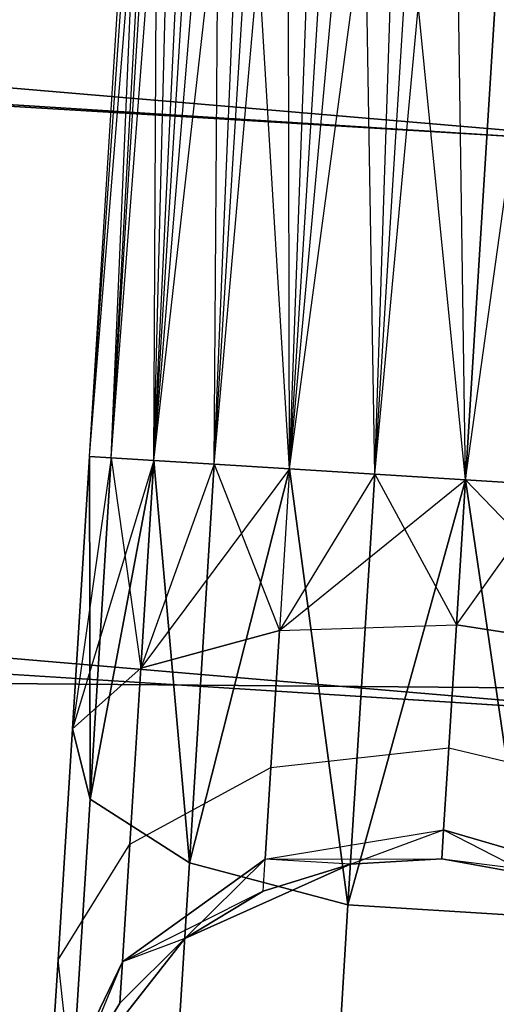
# Model space of a CAD drawing. Extents: x -91 to 91, y -91 to 262.
# Tile 386 of 480: x 2.69 to 3.94, y 60.95 to 63.55. Entities that reach past the tile are written whole.
import ezdxf

# ---------------------------------------------------------------- set-up
doc = ezdxf.new("R2010")
doc.units = 0
doc.header["$LTSCALE"] = 25.4
doc.layers.get('0').update_dxf_attribs({"linetype": 'CONTINUOUS'})

# ---------------------------------------------------------------- blocks, each defined once
blk = doc.blocks.new('ETE0_STL_1')
at = {"color": 0}
for p, q in [((2.8721, 62.3961, 169.8871), (3.3497, 70.0732, 170.1281)), ((2.8721, 62.3961, 169.8871), (3.3497, 70.0732, 170.1281)), ((2.8721, 62.3961, 170.1281), (3.3497, 70.0732, 170.1281)), ((2.8721, 62.3961, 170.1281), (3.3497, 70.0732, 170.1281)), ((2.8721, 62.3961, 169.8871), (3.4073, 70.0696, 169.653)), ((2.8721, 62.3961, 169.8871), (3.4073, 70.0696, 169.653)), ((2.9296, 62.3925, 170.3622), (3.3497, 70.0732, 170.1281)), ((2.9296, 62.3925, 170.3622), (3.3497, 70.0732, 170.1281)), ((2.9296, 62.3925, 169.653), (3.4073, 70.0696, 169.653)), ((2.9296, 62.3925, 169.653), (3.4073, 70.0696, 169.653)), ((3.0414, 62.3856, 169.4395), (3.4073, 70.0696, 169.653)), ((3.0414, 62.3856, 169.4395), (3.4073, 70.0696, 169.653)), ((2.9296, 62.3925, 170.3622), (3.5191, 70.0627, 170.5757)), ((2.9296, 62.3925, 170.3622), (3.5191, 70.0627, 170.5757)), ((3.0414, 62.3856, 170.5757), (3.5191, 70.0627, 170.5757)), ((3.0414, 62.3856, 170.5757), (3.5191, 70.0627, 170.5757)), ((3.0414, 62.3856, 169.4395), (3.6787, 70.0527, 169.2591)), ((3.0414, 62.3856, 169.4395), (3.6787, 70.0527, 169.2591)), ((3.201, 62.3756, 170.7561), (3.5191, 70.0627, 170.5757)), ((3.201, 62.3756, 170.7561), (3.5191, 70.0627, 170.5757)), ((3.201, 62.3756, 169.2591), (3.6787, 70.0527, 169.2591)), ((3.201, 62.3756, 169.2591), (3.6787, 70.0527, 169.2591)), ((3.201, 62.3756, 170.7561), (3.8767, 70.0404, 170.8931)), ((3.201, 62.3756, 170.7561), (3.8767, 70.0404, 170.8931)), ((3.399, 62.3633, 169.1222), (3.6787, 70.0527, 169.2591)), ((3.399, 62.3633, 169.1222), (3.6787, 70.0527, 169.2591)), ((3.399, 62.3633, 170.8931), (3.8767, 70.0404, 170.8931)), ((3.399, 62.3633, 170.8931), (3.8767, 70.0404, 170.8931)), ((3.624, 62.3493, 170.9785), (3.8767, 70.0404, 170.8931)), ((3.624, 62.3493, 170.9785), (3.8767, 70.0404, 170.8931)), ((3.399, 62.3633, 169.1222), (4.1016, 70.0264, 169.0367)), ((3.399, 62.3633, 169.1222), (4.1016, 70.0264, 169.0367)), ((3.624, 62.3493, 169.0367), (4.1016, 70.0264, 169.0367)), ((3.624, 62.3493, 169.0367), (4.1016, 70.0264, 169.0367)), ((3.624, 62.3493, 170.9785), (4.3405, 70.0116, 171.0076)), ((3.624, 62.3493, 170.9785), (4.3405, 70.0116, 171.0076)), ((3.8628, 62.3345, 169.0076), (4.3405, 70.0116, 169.0076)), ((3.8628, 62.3345, 169.0076), (4.3405, 70.0116, 169.0076)), ((3.8628, 62.3345, 171.0076), (4.3405, 70.0116, 171.0076)), ((3.8628, 62.3345, 171.0076), (4.3405, 70.0116, 171.0076)), ((3.399, 62.3633, 320.8931), (3.8187, 65.4792, 320.7428)), ((3.399, 62.3633, 320.8931), (3.8187, 65.4792, 320.7428)), ((3.624, 62.3493, 320.9785), (3.8187, 65.4792, 320.7428)), ((3.624, 62.3493, 320.9785), (3.8187, 65.4792, 320.7428)), ((3.8628, 62.3345, 321.0076), (3.8187, 65.4792, 320.7428)), ((3.8628, 62.3345, 321.0076), (3.8187, 65.4792, 320.7428)), ((3.0414, 62.3856, 320.5757), (3.3937, 65.4723, 320.5228)), ((3.0414, 62.3856, 320.5757), (3.3937, 65.4723, 320.5228)), ((3.201, 62.3756, 320.7561), (3.3937, 65.4723, 320.5228)), ((3.201, 62.3756, 320.7561), (3.3937, 65.4723, 320.5228)), ((3.399, 62.3633, 320.8931), (3.3937, 65.4723, 320.5228)), ((3.399, 62.3633, 320.8931), (3.3937, 65.4723, 320.5228)), ((2.8721, 62.3961, 320.1281), (3.1186, 65.4304, 320.1334)), ((2.8721, 62.3961, 320.1281), (3.1186, 65.4304, 320.1334)), ((2.9296, 62.3925, 320.3622), (3.1186, 65.4304, 320.1334)), ((2.9296, 62.3925, 320.3622), (3.1186, 65.4304, 320.1334)), ((3.0414, 62.3856, 320.5757), (3.1186, 65.4304, 320.1334)), ((3.0414, 62.3856, 320.5757), (3.1186, 65.4304, 320.1334)), ((3.8628, 62.3345, 321.0076), (4.2964, 65.4494, 320.7428)), ((3.8628, 62.3345, 321.0076), (4.2964, 65.4494, 320.7428)), ((2.8721, 62.3961, 320.1281), (3.0566, 65.363, 319.6635)), ((2.8721, 62.3961, 319.8871), (3.0566, 65.363, 319.6635)), ((2.8721, 62.3961, 319.8871), (3.0566, 65.363, 319.6635)), ((2.8721, 62.3961, 320.1281), (3.0566, 65.363, 319.6635)), ((2.9296, 62.3925, 319.653), (3.0566, 65.363, 319.6635)), ((2.9296, 62.3925, 319.653), (3.0566, 65.363, 319.6635)), ((3.0414, 62.3856, 319.4395), (3.0566, 65.363, 319.6635)), ((3.0414, 62.3856, 319.4395), (3.0566, 65.363, 319.6635)), ((3.0414, 62.3856, 319.4395), (3.2219, 65.2857, 319.2211)), ((3.0414, 62.3856, 319.4395), (3.2219, 65.2857, 319.2211)), ((3.201, 62.3756, 319.2591), (3.2219, 65.2857, 319.2211)), ((3.201, 62.3756, 319.2591), (3.2219, 65.2857, 319.2211)), ((3.399, 62.3633, 319.1222), (3.2219, 65.2857, 319.2211)), ((3.399, 62.3633, 319.1222), (3.2219, 65.2857, 319.2211)), ((3.399, 62.3633, 319.1222), (3.5765, 65.2161, 318.9072)), ((3.399, 62.3633, 319.1222), (3.5765, 65.2161, 318.9072)), ((3.8628, 62.3345, 319.0076), (3.5765, 65.2161, 318.9072)), ((3.624, 62.3493, 319.0367), (3.5765, 65.2161, 318.9072)), ((3.8628, 62.3345, 319.0076), (3.5765, 65.2161, 318.9072)), ((3.624, 62.3493, 319.0367), (3.5765, 65.2161, 318.9072)), ((4.0393, 65.1701, 318.794), (3.8628, 62.3345, 319.0076)), ((4.0393, 65.1701, 318.794), (3.8628, 62.3345, 319.0076)), ((7.9421, 63.0014, 158.5), (-0.3492, 63.499, 158.5)), ((-0.3492, 63.499, 159.5), (7.9421, 63.0014, 159.5)), ((7.9421, 63.0014, 158.5), (-0.3492, 63.499, 158.5)), ((-0.3492, 63.499, 159.5), (7.9421, 63.0014, 159.5)), ((-0.1556, 63.4998, 159.5), (8.1341, 62.9769, 159.5)), ((8.1341, 62.9769, 169), (-0.1556, 63.4998, 169)), ((-0.1556, 63.4998, 159.5), (8.1341, 62.9769, 159.5)), ((8.1341, 62.9769, 169), (-0.1556, 63.4998, 169)), ((9.514, 62.7832, 330.5076), (1.2377, 63.4879, 330.5076)), ((1.2377, 63.4879, 321.0076), (9.514, 62.7832, 321.0076)), ((9.514, 62.7832, 330.5076), (1.2377, 63.4879, 330.5076)), ((1.2377, 63.4879, 321.0076), (9.514, 62.7832, 321.0076)), ((2.8274, 61.6782, 320.2712), (2.8721, 62.3961, 319.8871)), ((2.8274, 61.6782, 320.2712), (2.8721, 62.3961, 320.1281)), ((2.8274, 61.6782, 320.2712), (2.8721, 62.3961, 319.8871)), ((2.8274, 61.6782, 320.2712), (2.8721, 62.3961, 320.1281)), ((2.8721, 62.3961, 169.8871), (2.8274, 61.6782, 169.744)), ((2.8721, 62.3961, 170.1281), (2.8274, 61.6782, 169.744)), ((2.8721, 62.3961, 170.1281), (2.8274, 61.6782, 169.744)), ((2.8721, 62.3961, 169.8871), (2.8274, 61.6782, 169.744)), ((2.9296, 62.3925, 320.3622), (2.8274, 61.6782, 320.2712)), ((2.9296, 62.3925, 320.3622), (2.8274, 61.6782, 320.2712)), ((2.9296, 62.3925, 169.653), (2.8274, 61.6782, 169.744)), ((2.9296, 62.3925, 169.653), (2.8274, 61.6782, 169.744)), ((2.8737, 61.4932, 319.8322), (2.8721, 62.3961, 319.8871)), ((2.8721, 62.3961, 319.8871), (2.9296, 62.3925, 319.653)), ((2.8737, 61.4932, 319.8322), (2.8721, 62.3961, 319.8871)), ((2.9296, 62.3925, 320.3622), (2.8721, 62.3961, 320.1281)), ((2.8721, 62.3961, 319.8871), (2.9296, 62.3925, 319.653)), ((2.9296, 62.3925, 320.3622), (2.8721, 62.3961, 320.1281)), ((2.9296, 62.3925, 169.653), (2.8721, 62.3961, 169.8871)), ((2.8721, 62.3961, 170.1281), (2.9296, 62.3925, 170.3622)), ((2.8721, 62.3961, 170.1281), (2.9296, 62.3925, 170.3622)), ((2.8721, 62.3961, 170.1281), (2.8737, 61.4932, 170.183)), ((2.8721, 62.3961, 170.1281), (2.8737, 61.4932, 170.183)), ((2.9296, 62.3925, 169.653), (2.8721, 62.3961, 169.8871)), ((2.8737, 61.4932, 319.8322), (2.9296, 62.3925, 319.653)), ((2.8737, 61.4932, 319.8322), (2.9296, 62.3925, 319.653)), ((2.9296, 62.3925, 170.3622), (2.8737, 61.4932, 170.183)), ((2.9296, 62.3925, 170.3622), (2.8737, 61.4932, 170.183)), ((2.9296, 62.3925, 319.653), (3.0414, 62.3856, 319.4395)), ((3.0414, 62.3856, 320.5757), (2.9296, 62.3925, 320.3622)), ((2.9296, 62.3925, 319.653), (3.0414, 62.3856, 319.4395)), ((3.0414, 62.3856, 320.5757), (2.9296, 62.3925, 320.3622)), ((3.0414, 62.3856, 169.4395), (2.9296, 62.3925, 169.653)), ((2.9296, 62.3925, 170.3622), (3.0414, 62.3856, 170.5757)), ((2.9296, 62.3925, 170.3622), (3.0414, 62.3856, 170.5757)), ((2.9296, 62.3925, 169.653), (3.0074, 61.8386, 169.3306)), ((3.0414, 62.3856, 169.4395), (2.9296, 62.3925, 169.653)), ((2.9296, 62.3925, 169.653), (3.0074, 61.8386, 169.3306)), ((3.0414, 62.3856, 320.5757), (2.8274, 61.6782, 320.2712)), ((3.0414, 62.3856, 320.5757), (2.8274, 61.6782, 320.2712)), ((2.8737, 61.4932, 319.8322), (3.0414, 62.3856, 319.4395)), ((2.8737, 61.4932, 319.8322), (3.0414, 62.3856, 319.4395)), ((3.0414, 62.3856, 170.5757), (2.8737, 61.4932, 170.183)), ((3.0414, 62.3856, 170.5757), (2.8737, 61.4932, 170.183)), ((3.0074, 61.8386, 320.6847), (3.0414, 62.3856, 320.5757)), ((3.0074, 61.8386, 320.6847), (3.0414, 62.3856, 320.5757)), ((3.0414, 62.3856, 169.4395), (3.0074, 61.8386, 169.3306)), ((3.0414, 62.3856, 169.4395), (3.0074, 61.8386, 169.3306)), ((3.201, 62.3756, 320.7561), (3.0074, 61.8386, 320.6847)), ((3.201, 62.3756, 320.7561), (3.0074, 61.8386, 320.6847)), ((3.201, 62.3756, 169.2591), (3.0074, 61.8386, 169.3306)), ((3.201, 62.3756, 169.2591), (3.0074, 61.8386, 169.3306)), ((3.1357, 61.3259, 319.4683), (3.0414, 62.3856, 319.4395)), ((3.0414, 62.3856, 319.4395), (3.201, 62.3756, 319.2591)), ((3.1357, 61.3259, 319.4683), (3.0414, 62.3856, 319.4395)), ((3.201, 62.3756, 320.7561), (3.0414, 62.3856, 320.5757)), ((3.0414, 62.3856, 319.4395), (3.201, 62.3756, 319.2591)), ((3.201, 62.3756, 320.7561), (3.0414, 62.3856, 320.5757)), ((3.201, 62.3756, 169.2591), (3.0414, 62.3856, 169.4395)), ((3.0414, 62.3856, 170.5757), (3.201, 62.3756, 170.7561)), ((3.0414, 62.3856, 170.5757), (3.201, 62.3756, 170.7561)), ((3.0414, 62.3856, 170.5757), (3.1357, 61.3259, 170.5469)), ((3.0414, 62.3856, 170.5757), (3.1357, 61.3259, 170.5469)), ((3.201, 62.3756, 169.2591), (3.0414, 62.3856, 169.4395)), ((3.1357, 61.3259, 319.4683), (3.201, 62.3756, 319.2591)), ((3.1357, 61.3259, 319.4683), (3.201, 62.3756, 319.2591)), ((3.201, 62.3756, 170.7561), (3.1357, 61.3259, 170.5469)), ((3.201, 62.3756, 170.7561), (3.1357, 61.3259, 170.5469)), ((3.201, 62.3756, 319.2591), (3.399, 62.3633, 319.1222)), ((3.399, 62.3633, 320.8931), (3.201, 62.3756, 320.7561)), ((3.201, 62.3756, 319.2591), (3.399, 62.3633, 319.1222)), ((3.399, 62.3633, 320.8931), (3.201, 62.3756, 320.7561)), ((3.399, 62.3633, 169.1222), (3.201, 62.3756, 169.2591)), ((3.201, 62.3756, 170.7561), (3.399, 62.3633, 170.8931)), ((3.201, 62.3756, 170.7561), (3.399, 62.3633, 170.8931)), ((3.201, 62.3756, 169.2591), (3.3725, 61.9376, 169.0373)), ((3.201, 62.3756, 169.2591), (3.3725, 61.9376, 169.0373)), ((3.399, 62.3633, 169.1222), (3.201, 62.3756, 169.2591)), ((3.399, 62.3633, 320.8931), (3.0074, 61.8386, 320.6847)), ((3.399, 62.3633, 320.8931), (3.0074, 61.8386, 320.6847)), ((3.1357, 61.3259, 319.4683), (3.399, 62.3633, 319.1222)), ((3.1357, 61.3259, 319.4683), (3.399, 62.3633, 319.1222)), ((3.399, 62.3633, 170.8931), (3.1357, 61.3259, 170.5469)), ((3.399, 62.3633, 170.8931), (3.1357, 61.3259, 170.5469)), ((3.399, 62.3633, 320.8931), (3.3725, 61.9376, 320.9779)), ((3.399, 62.3633, 320.8931), (3.3725, 61.9376, 320.9779)), ((3.399, 62.3633, 169.1222), (3.3725, 61.9376, 169.0373)), ((3.399, 62.3633, 169.1222), (3.3725, 61.9376, 169.0373)), ((3.624, 62.3493, 320.9785), (3.3725, 61.9376, 320.9779)), ((3.624, 62.3493, 320.9785), (3.3725, 61.9376, 320.9779)), ((3.624, 62.3493, 169.0367), (3.3725, 61.9376, 169.0373)), ((3.624, 62.3493, 169.0367), (3.3725, 61.9376, 169.0373)), ((3.5534, 61.2146, 319.2628), (3.399, 62.3633, 319.1222)), ((3.399, 62.3633, 319.1222), (3.624, 62.3493, 319.0367)), ((3.5534, 61.2146, 319.2628), (3.399, 62.3633, 319.1222)), ((3.624, 62.3493, 320.9785), (3.399, 62.3633, 320.8931)), ((3.399, 62.3633, 319.1222), (3.624, 62.3493, 319.0367)), ((3.624, 62.3493, 320.9785), (3.399, 62.3633, 320.8931)), ((3.624, 62.3493, 169.0367), (3.399, 62.3633, 169.1222)), ((3.399, 62.3633, 170.8931), (3.624, 62.3493, 170.9785)), ((3.399, 62.3633, 170.8931), (3.624, 62.3493, 170.9785)), ((3.399, 62.3633, 170.8931), (3.5534, 61.2146, 170.7524)), ((3.399, 62.3633, 170.8931), (3.5534, 61.2146, 170.7524)), ((3.624, 62.3493, 169.0367), (3.399, 62.3633, 169.1222)), ((3.5534, 61.2146, 319.2628), (3.624, 62.3493, 319.0367)), ((3.5534, 61.2146, 319.2628), (3.624, 62.3493, 319.0367)), ((3.624, 62.3493, 170.9785), (3.5534, 61.2146, 170.7524)), ((3.624, 62.3493, 170.9785), (3.5534, 61.2146, 170.7524)), ((3.624, 62.3493, 319.0367), (3.8628, 62.3345, 319.0076)), ((3.8628, 62.3345, 321.0076), (3.624, 62.3493, 320.9785)), ((3.624, 62.3493, 319.0367), (3.8628, 62.3345, 319.0076)), ((3.8628, 62.3345, 321.0076), (3.624, 62.3493, 320.9785)), ((3.8628, 62.3345, 169.0076), (3.624, 62.3493, 169.0367)), ((3.624, 62.3493, 170.9785), (3.8628, 62.3345, 171.0076)), ((3.624, 62.3493, 170.9785), (3.8628, 62.3345, 171.0076)), ((3.624, 62.3493, 169.0367), (3.8391, 61.9525, 168.9315)), ((3.624, 62.3493, 169.0367), (3.8391, 61.9525, 168.9315)), ((3.8628, 62.3345, 169.0076), (3.624, 62.3493, 169.0367)), ((3.3725, 61.9376, 320.9779), (3.8628, 62.3345, 321.0076)), ((3.3725, 61.9376, 320.9779), (3.8628, 62.3345, 321.0076)), ((3.5534, 61.2146, 319.2628), (3.8628, 62.3345, 319.0076)), ((3.5534, 61.2146, 319.2628), (3.8628, 62.3345, 319.0076)), ((3.8628, 62.3345, 171.0076), (3.5534, 61.2146, 170.7524)), ((3.8628, 62.3345, 171.0076), (3.5534, 61.2146, 170.7524)), ((3.8628, 62.3345, 321.0076), (3.8391, 61.9525, 321.0837)), ((3.8628, 62.3345, 321.0076), (3.8391, 61.9525, 321.0837)), ((3.8391, 61.9525, 168.9315), (3.8628, 62.3345, 169.0076)), ((3.8391, 61.9525, 168.9315), (3.8628, 62.3345, 169.0076)), ((3.8391, 61.9525, 321.0837), (4.1017, 62.3196, 320.9785)), ((3.8391, 61.9525, 321.0837), (4.1017, 62.3196, 320.9785)), ((4.1017, 62.3196, 320.9785), (3.8628, 62.3345, 321.0076)), ((4.0311, 61.1849, 319.2628), (3.8628, 62.3345, 319.0076)), ((3.8628, 62.3345, 319.0076), (4.1017, 62.3196, 319.0367)), ((4.0311, 61.1849, 319.2628), (3.8628, 62.3345, 319.0076)), ((4.1017, 62.3196, 320.9785), (3.8628, 62.3345, 321.0076)), ((3.8628, 62.3345, 319.0076), (4.1017, 62.3196, 319.0367)), ((4.1017, 62.3196, 169.0367), (3.8628, 62.3345, 169.0076)), ((3.8628, 62.3345, 171.0076), (4.1017, 62.3196, 170.9785)), ((3.8628, 62.3345, 169.0076), (4.3002, 61.8799, 169.0373)), ((4.1017, 62.3196, 169.0367), (3.8628, 62.3345, 169.0076)), ((3.8628, 62.3345, 169.0076), (4.3002, 61.8799, 169.0373)), ((3.8628, 62.3345, 171.0076), (4.1017, 62.3196, 170.9785)), ((3.8628, 62.3345, 171.0076), (4.0311, 61.1849, 170.7524)), ((3.8628, 62.3345, 171.0076), (4.0311, 61.1849, 170.7524)), ((7.9419, 61.4892, 159.5), (-0.152, 61.9998, 159.5)), ((-0.152, 61.9998, 169), (7.9419, 61.4892, 169)), ((-0.152, 61.9998, 169), (7.9419, 61.4892, 169)), ((7.9419, 61.4892, 159.5), (-0.152, 61.9998, 159.5)), ((1.2085, 61.9882, 330.5076), (9.2893, 61.3002, 330.5076)), ((9.2893, 61.3002, 321.0076), (1.2085, 61.9882, 321.0076)), ((9.2893, 61.3002, 321.0076), (1.2085, 61.9882, 321.0076)), ((1.2085, 61.9882, 330.5076), (9.2893, 61.3002, 330.5076)), ((3.3725, 61.9376, 320.9779), (3.8391, 61.9525, 321.0837)), ((3.3725, 61.9376, 320.9779), (3.8391, 61.9525, 321.0837)), ((3.3725, 61.9376, 169.0373), (3.8391, 61.9525, 168.9315)), ((3.3725, 61.9376, 169.0373), (3.8391, 61.9525, 168.9315)), ((3.8391, 61.9525, 321.0837), (3.8189, 61.6287, 321.3005)), ((3.8391, 61.9525, 321.0837), (3.8189, 61.6287, 321.3005)), ((3.8189, 61.6287, 168.7147), (3.8391, 61.9525, 168.9315)), ((3.8189, 61.6287, 168.7147), (3.8391, 61.9525, 168.9315)), ((3.8391, 61.9525, 321.0837), (4.3002, 61.8799, 320.9779)), ((3.8391, 61.9525, 321.0837), (4.3002, 61.8799, 320.9779)), ((4.3002, 61.8799, 169.0373), (3.8391, 61.9525, 168.9315)), ((4.3002, 61.8799, 169.0373), (3.8391, 61.9525, 168.9315)), ((3.3725, 61.9376, 320.9779), (3.0074, 61.8386, 320.6847)), ((3.3725, 61.9376, 320.9779), (3.0074, 61.8386, 320.6847)), ((3.0074, 61.8386, 169.3306), (3.3725, 61.9376, 169.0373)), ((3.0074, 61.8386, 169.3306), (3.3725, 61.9376, 169.0373)), ((3.3501, 61.5767, 321.2195), (3.3725, 61.9376, 320.9779)), ((3.3501, 61.5767, 321.2195), (3.3725, 61.9376, 320.9779)), ((3.3725, 61.9376, 169.0373), (3.3501, 61.5767, 168.7957)), ((3.3725, 61.9376, 169.0373), (3.3501, 61.5767, 168.7957)), ((4.554, 61.7824, 327.5076), (-3.5492, 61.8482, 327.5076)), ((-3.5492, 61.8482, 328.5076), (4.554, 61.7824, 328.5076)), ((4.554, 61.7824, 327.5076), (-3.5492, 61.8482, 327.5076)), ((-3.5492, 61.8482, 328.5076), (4.554, 61.7824, 328.5076)), ((2.8274, 61.6782, 320.2712), (3.0074, 61.8386, 320.6847)), ((2.8274, 61.6782, 320.2712), (3.0074, 61.8386, 320.6847)), ((3.0074, 61.8386, 169.3306), (2.8274, 61.6782, 169.744)), ((3.0074, 61.8386, 169.3306), (2.8274, 61.6782, 169.744)), ((2.9786, 61.375, 320.9951), (3.0074, 61.8386, 320.6847)), ((2.9786, 61.375, 320.9951), (3.0074, 61.8386, 320.6847)), ((3.0074, 61.8386, 169.3306), (2.9786, 61.375, 169.0201)), ((3.0074, 61.8386, 169.3306), (2.9786, 61.375, 169.0201)), ((2.7895, 61.0697, 320.6786), (2.8274, 61.6782, 320.2712)), ((2.7895, 61.0697, 320.6786), (2.8274, 61.6782, 320.2712)), ((2.8274, 61.6782, 169.744), (2.7895, 61.0697, 169.3366)), ((2.8274, 61.6782, 169.744), (2.7895, 61.0697, 169.3366)), ((2.8737, 61.4932, 319.8322), (2.8274, 61.6782, 320.2712)), ((2.8737, 61.4932, 319.8322), (2.8274, 61.6782, 320.2712)), ((2.8274, 61.6782, 169.744), (2.8737, 61.4932, 170.183)), ((2.8274, 61.6782, 169.744), (2.8737, 61.4932, 170.183)), ((3.3501, 61.5767, 321.2195), (3.8189, 61.6287, 321.3005)), ((3.3501, 61.5767, 321.2195), (3.8189, 61.6287, 321.3005)), ((3.3501, 61.5767, 168.7957), (3.8189, 61.6287, 168.7147)), ((3.3501, 61.5767, 168.7957), (3.8189, 61.6287, 168.7147)), ((3.8189, 61.6287, 321.3005), (3.8055, 61.4124, 321.6249)), ((3.8189, 61.6287, 321.3005), (3.8055, 61.4124, 321.6249)), ((3.8055, 61.4124, 168.3903), (3.8189, 61.6287, 168.7147)), ((3.8055, 61.4124, 168.3903), (3.8189, 61.6287, 168.7147)), ((3.8189, 61.6287, 321.3005), (4.2777, 61.519, 321.2195)), ((3.8189, 61.6287, 321.3005), (4.2777, 61.519, 321.2195)), ((3.8189, 61.6287, 168.7147), (4.2777, 61.519, 168.7957)), ((3.8189, 61.6287, 168.7147), (4.2777, 61.519, 168.7957)), ((2.9786, 61.375, 320.9951), (3.3501, 61.5767, 321.2195)), ((2.9786, 61.375, 320.9951), (3.3501, 61.5767, 321.2195)), ((2.9786, 61.375, 169.0201), (3.3501, 61.5767, 168.7957)), ((2.9786, 61.375, 169.0201), (3.3501, 61.5767, 168.7957)), ((3.3351, 61.3356, 321.5811), (3.3501, 61.5767, 321.2195)), ((3.3351, 61.3356, 321.5811), (3.3501, 61.5767, 321.2195)), ((3.3501, 61.5767, 168.7957), (3.3351, 61.3356, 168.4341)), ((3.3501, 61.5767, 168.7957), (3.3351, 61.3356, 168.4341)), ((2.8262, 60.7308, 320.3427), (2.8737, 61.4932, 319.8322)), ((2.8262, 60.7308, 320.3427), (2.8737, 61.4932, 319.8322)), ((2.8737, 61.4932, 170.183), (2.8262, 60.7308, 169.6726)), ((2.8737, 61.4932, 170.183), (2.8262, 60.7308, 169.6726)), ((3.1357, 61.3259, 319.4683), (2.8737, 61.4932, 319.8322)), ((3.1357, 61.3259, 319.4683), (2.8737, 61.4932, 319.8322)), ((2.8737, 61.4932, 170.183), (3.1357, 61.3259, 170.5469)), ((2.8737, 61.4932, 170.183), (3.1357, 61.3259, 170.5469)), ((3.3351, 61.3356, 321.5811), (3.8055, 61.4124, 321.6249)), ((3.3351, 61.3356, 321.5811), (3.8055, 61.4124, 321.6249)), ((3.3351, 61.3356, 168.4341), (3.8055, 61.4124, 168.3903)), ((3.3351, 61.3356, 168.4341), (3.8055, 61.4124, 168.3903)), ((3.5601, 61.3222, 322.0076), (3.8055, 61.4124, 321.6249)), ((3.5601, 61.3222, 322.0076), (3.8055, 61.4124, 321.6249)), ((3.8055, 61.4124, 321.6249), (3.8007, 61.3364, 322.0076)), ((3.8055, 61.4124, 321.6249), (3.8007, 61.3364, 322.0076)), ((3.8007, 61.3364, 168.0076), (3.8055, 61.4124, 168.3903)), ((3.8007, 61.3364, 168.0076), (3.8055, 61.4124, 168.3903)), ((4.2627, 61.2779, 321.5811), (3.8055, 61.4124, 321.6249)), ((4.2627, 61.2779, 321.5811), (3.8055, 61.4124, 321.6249)), ((3.8055, 61.4124, 168.3903), (4.0378, 61.2925, 168.0076)), ((3.8055, 61.4124, 168.3903), (4.0378, 61.2925, 168.0076)), ((3.8055, 61.4124, 168.3903), (4.2627, 61.2779, 168.4341)), ((3.8055, 61.4124, 168.3903), (4.2627, 61.2779, 168.4341)), ((2.7895, 61.0697, 320.6786), (2.9786, 61.375, 320.9951)), ((2.7895, 61.0697, 320.6786), (2.9786, 61.375, 320.9951)), ((2.7895, 61.0697, 169.3366), (2.9786, 61.375, 169.0201)), ((2.7895, 61.0697, 169.3366), (2.9786, 61.375, 169.0201)), ((2.9593, 61.0652, 321.4596), (2.9786, 61.375, 320.9951)), ((2.9593, 61.0652, 321.4596), (2.9786, 61.375, 320.9951)), ((2.9786, 61.375, 169.0201), (2.9593, 61.0652, 168.5556)), ((2.9786, 61.375, 169.0201), (2.9593, 61.0652, 168.5556)), ((2.9593, 61.0652, 321.4596), (3.3351, 61.3356, 321.5811)), ((2.9593, 61.0652, 321.4596), (3.3351, 61.3356, 321.5811)), ((3.3351, 61.3356, 168.4341), (2.9593, 61.0652, 168.5556)), ((3.3351, 61.3356, 168.4341), (2.9593, 61.0652, 168.5556)), ((3.1233, 61.1266, 322.0076), (3.3351, 61.3356, 321.5811)), ((3.1233, 61.1266, 322.0076), (3.3351, 61.3356, 321.5811)), ((3.3298, 61.2509, 322.0076), (3.3351, 61.3356, 321.5811)), ((3.3298, 61.2509, 322.0076), (3.3351, 61.3356, 321.5811)), ((3.3298, 61.2509, 168.0076), (3.3351, 61.3356, 168.4341)), ((3.3298, 61.2509, 168.0076), (3.3351, 61.3356, 168.4341)), ((3.3351, 61.3356, 168.4341), (3.8007, 61.3364, 168.0076)), ((3.3351, 61.3356, 168.4341), (3.8007, 61.3364, 168.0076)), ((3.5601, 61.3222, 322.0076), (3.3351, 61.3356, 321.5811)), ((3.5601, 61.3222, 322.0076), (3.3351, 61.3356, 321.5811)), ((3.5601, 61.3222, 168.0076), (3.3351, 61.3356, 168.4341)), ((3.5601, 61.3222, 168.0076), (3.3351, 61.3356, 168.4341)), ((3.8007, 61.3364, 327.5076), (3.5601, 61.3222, 327.5076)), ((3.5601, 61.3222, 163.5076), (3.8007, 61.3364, 163.5076)), ((3.8007, 61.3364, 322.0076), (3.5601, 61.3222, 322.0076)), ((3.8007, 61.3364, 327.5076), (3.5601, 61.3222, 327.5076)), ((3.8007, 61.3364, 322.0076), (3.5601, 61.3222, 322.0076)), ((3.8007, 61.3364, 168.0076), (3.5601, 61.3222, 168.0076)), ((3.8007, 61.3364, 168.0076), (3.5601, 61.3222, 168.0076)), ((3.5601, 61.3222, 163.5076), (3.8007, 61.3364, 163.5076)), ((4.0378, 61.2925, 327.5076), (3.8007, 61.3364, 327.5076)), ((3.8007, 61.3364, 163.5076), (4.0378, 61.2925, 163.5076)), ((4.0378, 61.2925, 322.0076), (3.8007, 61.3364, 322.0076)), ((3.8007, 61.3364, 322.0076), (3.8007, 61.3364, 327.5076)), ((4.0378, 61.2925, 327.5076), (3.8007, 61.3364, 327.5076)), ((3.8007, 61.3364, 322.0076), (3.8007, 61.3364, 327.5076)), ((3.8007, 61.3364, 322.0076), (4.2627, 61.2779, 321.5811)), ((4.0378, 61.2925, 322.0076), (3.8007, 61.3364, 322.0076)), ((3.8007, 61.3364, 322.0076), (4.2627, 61.2779, 321.5811)), ((4.0378, 61.2925, 168.0076), (3.8007, 61.3364, 168.0076)), ((3.8007, 61.3364, 168.0076), (3.8007, 61.3364, 163.5076)), ((3.8007, 61.3364, 168.0076), (3.8007, 61.3364, 163.5076)), ((4.0378, 61.2925, 168.0076), (3.8007, 61.3364, 168.0076)), ((3.8007, 61.3364, 163.5076), (4.0378, 61.2925, 163.5076)), ((3.0803, 60.4359, 320.0641), (3.1357, 61.3259, 319.4683)), ((3.0803, 60.4359, 320.0641), (3.1357, 61.3259, 319.4683)), ((3.1357, 61.3259, 170.5469), (3.0803, 60.4359, 169.9511)), ((3.1357, 61.3259, 170.5469), (3.0803, 60.4359, 169.9511)), ((3.5601, 61.3222, 327.5076), (3.1233, 61.1266, 327.5076)), ((3.1233, 61.1266, 163.5076), (3.5601, 61.3222, 163.5076)), ((3.5601, 61.3222, 327.5076), (3.1233, 61.1266, 327.5076)), ((3.1233, 61.1266, 163.5076), (3.5601, 61.3222, 163.5076)), ((3.5534, 61.2146, 319.2628), (3.1357, 61.3259, 319.4683)), ((3.5534, 61.2146, 319.2628), (3.1357, 61.3259, 319.4683)), ((3.1357, 61.3259, 170.5469), (3.5534, 61.2146, 170.7524)), ((3.1357, 61.3259, 170.5469), (3.5534, 61.2146, 170.7524)), ((3.5601, 61.3222, 322.0076), (3.3298, 61.2509, 322.0076)), ((3.3298, 61.2509, 322.0076), (3.5601, 61.3222, 327.5076)), ((3.3298, 61.2509, 322.0076), (3.5601, 61.3222, 327.5076)), ((3.5601, 61.3222, 322.0076), (3.3298, 61.2509, 322.0076)), ((3.5601, 61.3222, 168.0076), (3.3298, 61.2509, 168.0076)), ((3.3298, 61.2509, 168.0076), (3.5601, 61.3222, 163.5076)), ((3.3298, 61.2509, 168.0076), (3.5601, 61.3222, 163.5076)), ((3.5601, 61.3222, 168.0076), (3.3298, 61.2509, 168.0076)), ((3.5601, 61.3222, 322.0076), (3.5601, 61.3222, 327.5076)), ((3.5601, 61.3222, 322.0076), (3.5601, 61.3222, 327.5076)), ((3.5601, 61.3222, 168.0076), (3.5601, 61.3222, 163.5076)), ((3.5601, 61.3222, 168.0076), (3.5601, 61.3222, 163.5076)), ((3.3298, 61.2509, 168.0076), (2.9593, 61.0652, 168.5556)), ((3.3298, 61.2509, 168.0076), (2.9593, 61.0652, 168.5556)), ((3.3298, 61.2509, 322.0076), (3.1233, 61.1266, 327.5076)), ((3.3298, 61.2509, 322.0076), (3.1233, 61.1266, 322.0076)), ((3.3298, 61.2509, 322.0076), (3.1233, 61.1266, 327.5076)), ((3.3298, 61.2509, 322.0076), (3.1233, 61.1266, 322.0076)), ((3.3298, 61.2509, 168.0076), (3.1233, 61.1266, 168.0076)), ((3.1233, 61.1266, 163.5076), (3.3298, 61.2509, 168.0076)), ((3.3298, 61.2509, 168.0076), (3.1233, 61.1266, 168.0076)), ((3.1233, 61.1266, 163.5076), (3.3298, 61.2509, 168.0076)), ((3.4935, 60.2526, 319.9068), (3.5534, 61.2146, 319.2628)), ((3.4935, 60.2526, 319.9068), (3.5534, 61.2146, 319.2628)), ((3.5534, 61.2146, 170.7524), (3.4935, 60.2526, 170.1084)), ((3.5534, 61.2146, 170.7524), (3.4935, 60.2526, 170.1084)), ((4.0311, 61.1849, 319.2628), (3.5534, 61.2146, 319.2628)), ((4.0311, 61.1849, 319.2628), (3.5534, 61.2146, 319.2628)), ((3.5534, 61.2146, 170.7524), (4.0311, 61.1849, 170.7524)), ((3.5534, 61.2146, 170.7524), (4.0311, 61.1849, 170.7524)), ((3.1233, 61.1266, 327.5076), (2.8275, 60.7503, 327.5076)), ((2.8275, 60.7503, 163.5076), (3.1233, 61.1266, 163.5076)), ((3.1233, 61.1266, 327.5076), (2.8275, 60.7503, 327.5076)), ((2.8275, 60.7503, 163.5076), (3.1233, 61.1266, 163.5076)), ((3.1233, 61.1266, 322.0076), (2.9525, 60.9564, 322.0076)), ((2.9525, 60.9564, 322.0076), (3.1233, 61.1266, 327.5076)), ((2.9525, 60.9564, 322.0076), (3.1233, 61.1266, 327.5076)), ((3.1233, 61.1266, 322.0076), (2.9525, 60.9564, 322.0076)), ((3.1233, 61.1266, 168.0076), (2.9525, 60.9564, 168.0076)), ((2.9525, 60.9564, 168.0076), (3.1233, 61.1266, 163.5076)), ((2.9525, 60.9564, 168.0076), (3.1233, 61.1266, 163.5076)), ((3.1233, 61.1266, 168.0076), (2.9525, 60.9564, 168.0076)), ((3.1233, 61.1266, 322.0076), (2.9593, 61.0652, 321.4596)), ((3.1233, 61.1266, 322.0076), (2.9593, 61.0652, 321.4596)), ((3.1233, 61.1266, 168.0076), (2.9593, 61.0652, 168.5556)), ((3.1233, 61.1266, 168.0076), (2.9593, 61.0652, 168.5556)), ((3.1233, 61.1266, 322.0076), (3.1233, 61.1266, 327.5076)), ((3.1233, 61.1266, 322.0076), (3.1233, 61.1266, 327.5076)), ((3.1233, 61.1266, 168.0076), (3.1233, 61.1266, 163.5076)), ((3.1233, 61.1266, 168.0076), (3.1233, 61.1266, 163.5076)), ((2.7642, 60.6631, 321.2884), (2.7895, 61.0697, 320.6786)), ((2.7642, 60.6631, 321.2884), (2.7895, 61.0697, 320.6786)), ((2.7895, 61.0697, 169.3366), (2.7642, 60.6631, 168.7269)), ((2.7895, 61.0697, 169.3366), (2.7642, 60.6631, 168.7269)), ((2.8262, 60.7308, 320.3427), (2.7895, 61.0697, 320.6786)), ((2.8262, 60.7308, 320.3427), (2.7895, 61.0697, 320.6786)), ((2.8262, 60.7308, 169.6726), (2.7895, 61.0697, 169.3366)), ((2.8262, 60.7308, 169.6726), (2.7895, 61.0697, 169.3366)), ((2.9593, 61.0652, 321.4596), (2.7642, 60.6631, 321.2884)), ((2.9593, 61.0652, 321.4596), (2.7642, 60.6631, 321.2884)), ((2.7642, 60.6631, 168.7269), (2.9593, 61.0652, 168.5556)), ((2.7642, 60.6631, 168.7269), (2.9593, 61.0652, 168.5556)), ((2.8275, 60.7503, 322.0076), (2.9593, 61.0652, 321.4596)), ((2.8275, 60.7503, 322.0076), (2.9593, 61.0652, 321.4596)), ((2.9525, 60.9564, 322.0076), (2.9593, 61.0652, 321.4596)), ((2.9525, 60.9564, 322.0076), (2.9593, 61.0652, 321.4596)), ((2.9593, 61.0652, 168.5556), (2.9525, 60.9564, 168.0076)), ((2.9593, 61.0652, 168.5556), (2.9525, 60.9564, 168.0076)), ((2.9525, 60.9564, 168.0076), (2.7642, 60.6631, 168.7269)), ((2.9525, 60.9564, 168.0076), (2.7642, 60.6631, 168.7269)), ((2.9525, 60.9564, 322.0076), (2.8275, 60.7503, 327.5076)), ((2.9525, 60.9564, 322.0076), (2.8275, 60.7503, 322.0076)), ((2.9525, 60.9564, 322.0076), (2.8275, 60.7503, 327.5076)), ((2.9525, 60.9564, 322.0076), (2.8275, 60.7503, 322.0076)), ((2.9525, 60.9564, 168.0076), (2.8275, 60.7503, 168.0076)), ((2.8275, 60.7503, 163.5076), (2.9525, 60.9564, 168.0076)), ((2.9525, 60.9564, 168.0076), (2.8275, 60.7503, 168.0076)), ((2.8275, 60.7503, 163.5076), (2.9525, 60.9564, 168.0076))]:
    blk.add_line(p, q, dxfattribs=at)

msp = doc.modelspace()

# ---------------------------------------------------------------- block references
at = {"color": 253}
msp.add_blockref('ETE0_STL_1', (0, 0), dxfattribs=at)

doc.saveas('drawing.dxf')
